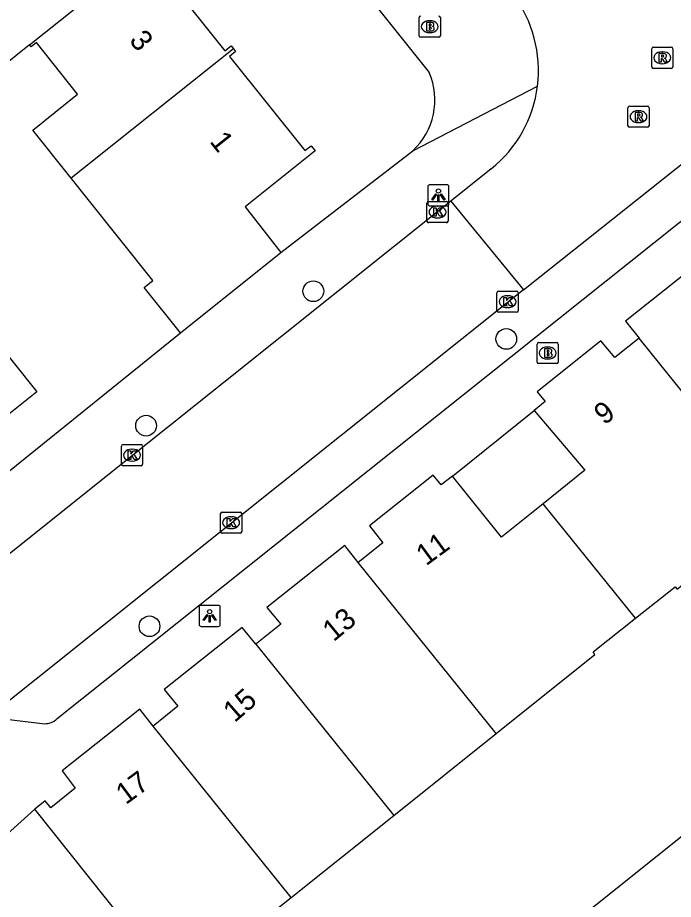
# Model space of a CAD drawing. Extents: x 157466 to 158888, y 383063 to 384677.
# Drawn here: x 158330.04 to 158361.01, y 384054.89 to 384096.55 of the extents above; entities that cross this region are included whole.
import ezdxf

# ---------------------------------------------------------------- set-up
doc = ezdxf.new("R2010")
doc.units = 0
for name, color, linetype in [('IMGEO_Boom', 7, 'Continuous'), ('IMGEO_Brandkraan', 7, 'Continuous'), ('IMGEO_Kolk', 7, 'Continuous'), ('IMGEO_Lichtpunt', 7, 'Continuous'), ('IMGEO_Pand', 7, 'Continuous'), ('IMGEO_Pand_nummerreeks', 7, 'Continuous'), ('IMGEO_Rijbaan_lokaal_open', 7, 'Continuous'), ('IMGEO_Rioolput', 7, 'Continuous'), ('IMGEO_Voetpad_open', 7, 'Continuous')]:
    doc.layers.add(name, color=color, linetype=linetype)

msp = doc.modelspace()

# ---------------------------------------------------------------- linework, layer by layer
at = {"layer": 'IMGEO_Boom'}
for centre in [(158344.004, 384083.623), (158353.119, 384081.369), (158336.106, 384077.271), (158336.266, 384067.79)]:
    msp.add_circle(centre, 0.489, dxfattribs=at)
at = {"layer": 'IMGEO_Brandkraan'}
for p, q in [((158349.003, 384095.7), (158349.003, 384096.552)), ((158349.491, 384096.406), (158349.516, 384096.406)), ((158350.004, 384096.552), (158350.004, 384095.7)), ((158349.514, 384095.846), (158349.489, 384095.846)), ((158349.93, 384095.626), (158349.078, 384095.626)), ((158354.572, 384080.278), (158354.572, 384081.13)), ((158354.647, 384081.204), (158355.499, 384081.204)), ((158355.06, 384080.984), (158355.085, 384080.984)), ((158355.573, 384081.13), (158355.573, 384080.278)), ((158355.083, 384080.424), (158355.058, 384080.424)), ((158355.499, 384080.204), (158354.647, 384080.204))]:
    msp.add_line(p, q, dxfattribs=at)
for points in [[(158349.003, 384095.7), (158349.003, 384096.552)], [(158349.351, 384096.326), (158349.351, 384095.926), (158349.564, 384095.926)], [(158349.582, 384096.326), (158349.351, 384096.326)], [(158350.004, 384096.552), (158350.004, 384095.7)], [(158349.53, 384096.245), (158349.476, 384096.245), (158349.476, 384096.169)], [(158349.476, 384096.169), (158349.529, 384096.169)], [(158349.538, 384096.093), (158349.476, 384096.093), (158349.476, 384096.012)], [(158349.476, 384096.012), (158349.538, 384096.012)], [(158349.93, 384095.626), (158349.078, 384095.626)], [(158354.572, 384080.278), (158354.572, 384081.13)], [(158354.647, 384081.204), (158355.499, 384081.204)], [(158354.92, 384080.904), (158354.92, 384080.504), (158355.133, 384080.504)], [(158355.151, 384080.904), (158354.92, 384080.904)], [(158355.573, 384081.13), (158355.573, 384080.278)], [(158355.099, 384080.823), (158355.045, 384080.823), (158355.045, 384080.747)], [(158355.045, 384080.747), (158355.098, 384080.747)], [(158355.107, 384080.671), (158355.045, 384080.671), (158355.045, 384080.59)], [(158355.045, 384080.59), (158355.107, 384080.59)], [(158355.499, 384080.204), (158354.647, 384080.204)]]:
    msp.add_lwpolyline(points, dxfattribs=at)
for centre, radius, start, end in [((158349.08, 384096.55), 0.0765, 91.552, 178.448), ((158349.08, 384096.55), 0.0765, 91.552, 178.448), ((158349.586, 384096.181), 0.145, 59.4692, 91.5367), ((158349.611, 384096.228), 0.0922, 285.5137, 58.1501), ((158349.928, 384096.55), 0.0765, 1.552, 88.448), ((158349.928, 384096.55), 0.0765, 1.552, 88.448), ((158349.531, 384096.207), 0.0379, 267.8285, 90.9355), ((158349.539, 384096.052), 0.0404, 269.8759, 90.5077), ((158349.57, 384096.177), 0.251, 268.6676, 293.5347), ((158349.616, 384096.036), 0.105, 301.3115, 78.989), ((158349.08, 384095.702), 0.0765, 181.552, 268.448), ((158349.08, 384095.702), 0.0765, 181.552, 268.448), ((158349.928, 384095.702), 0.0765, 271.552, 358.448), ((158349.928, 384095.702), 0.0765, 271.552, 358.448), ((158354.649, 384081.128), 0.0765, 91.552, 178.448), ((158354.649, 384081.128), 0.0765, 91.552, 178.448), ((158355.155, 384080.759), 0.145, 59.4692, 91.5367), ((158355.18, 384080.806), 0.0922, 285.5137, 58.1501), ((158355.497, 384081.128), 0.0765, 1.552, 88.448), ((158355.497, 384081.128), 0.0765, 1.552, 88.448), ((158355.1, 384080.785), 0.0379, 267.8285, 90.9355), ((158355.108, 384080.63), 0.0404, 269.8759, 90.5077), ((158355.139, 384080.755), 0.251, 268.6676, 293.5347), ((158355.185, 384080.614), 0.105, 301.3115, 78.989), ((158354.649, 384080.28), 0.0765, 181.552, 268.448), ((158354.649, 384080.28), 0.0765, 181.552, 268.448), ((158355.497, 384080.28), 0.0765, 271.552, 358.448), ((158355.497, 384080.28), 0.0765, 271.552, 358.448)]:
    msp.add_arc(centre, radius, start, end, dxfattribs=at)
for centre, major_axis, ratio, start_param, end_param in [((158349.49, 384096.126), (-0.387, 0.002), 0.722429, 4.712389, 7.853982), ((158349.515, 384096.126), (-0.39, 0.002), 0.717154, 1.570796, 4.712389), ((158355.059, 384080.704), (-0.387, 0.002), 0.722429, 4.712389, 7.853982), ((158355.084, 384080.704), (-0.39, 0.002), 0.717154, 1.570796, 4.712389)]:
    msp.add_ellipse(centre, major_axis=major_axis, ratio=ratio, start_param=start_param, end_param=end_param, dxfattribs=at)
at = {"layer": 'IMGEO_Kolk'}
for p, q in [((158349.37, 384086.938), (158349.37, 384087.79)), ((158349.445, 384087.864), (158350.297, 384087.864)), ((158349.858, 384087.644), (158349.883, 384087.644)), ((158350.371, 384087.79), (158350.371, 384086.938)), ((158350.297, 384086.864), (158349.445, 384086.864)), ((158349.881, 384087.084), (158349.856, 384087.084)), ((158352.678, 384082.703), (158352.678, 384083.555)), ((158352.753, 384083.629), (158353.605, 384083.629)), ((158353.166, 384083.409), (158353.191, 384083.409)), ((158353.679, 384083.555), (158353.679, 384082.703)), ((158353.605, 384082.629), (158352.753, 384082.629)), ((158353.189, 384082.849), (158353.164, 384082.849)), ((158334.942, 384075.454), (158334.942, 384076.306)), ((158335.017, 384076.38), (158335.869, 384076.38)), ((158335.943, 384076.306), (158335.943, 384075.454)), ((158335.43, 384076.16), (158335.455, 384076.16)), ((158335.453, 384075.6), (158335.428, 384075.6)), ((158335.869, 384075.38), (158335.017, 384075.38)), ((158339.621, 384072.262), (158339.621, 384073.114)), ((158339.696, 384073.188), (158340.548, 384073.188)), ((158340.109, 384072.968), (158340.134, 384072.968)), ((158340.622, 384073.114), (158340.622, 384072.262)), ((158340.548, 384072.188), (158339.696, 384072.188)), ((158340.132, 384072.408), (158340.107, 384072.408))]:
    msp.add_line(p, q, dxfattribs=at)
for points in [[(158349.37, 384086.938), (158349.37, 384087.79)], [(158349.445, 384087.864), (158350.297, 384087.864)], [(158349.691, 384087.564), (158349.814, 384087.564), (158349.814, 384087.413), (158349.944, 384087.564), (158350.108, 384087.564), (158349.962, 384087.413), (158350.115, 384087.164), (158349.963, 384087.164), (158349.878, 384087.328), (158349.814, 384087.261), (158349.814, 384087.164), (158349.691, 384087.164), (158349.691, 384087.564)], [(158350.371, 384087.79), (158350.371, 384086.938)], [(158350.297, 384086.864), (158349.445, 384086.864)], [(158352.678, 384082.703), (158352.678, 384083.555)], [(158352.753, 384083.629), (158353.605, 384083.629)], [(158353.679, 384083.555), (158353.679, 384082.703)], [(158352.999, 384083.329), (158353.122, 384083.329), (158353.122, 384083.178), (158353.252, 384083.329), (158353.416, 384083.329), (158353.27, 384083.178), (158353.423, 384082.929), (158353.271, 384082.929), (158353.186, 384083.093), (158353.122, 384083.026), (158353.122, 384082.929), (158352.999, 384082.929), (158352.999, 384083.329)], [(158353.605, 384082.629), (158352.753, 384082.629)], [(158334.942, 384075.454), (158334.942, 384076.306)], [(158335.017, 384076.38), (158335.869, 384076.38)], [(158335.943, 384076.306), (158335.943, 384075.454)], [(158335.263, 384076.08), (158335.386, 384076.08), (158335.386, 384075.929), (158335.516, 384076.08), (158335.68, 384076.08), (158335.534, 384075.929), (158335.687, 384075.68), (158335.535, 384075.68), (158335.45, 384075.844), (158335.386, 384075.777), (158335.386, 384075.68), (158335.263, 384075.68), (158335.263, 384076.08)], [(158335.869, 384075.38), (158335.017, 384075.38)], [(158339.621, 384072.262), (158339.621, 384073.114)], [(158339.696, 384073.188), (158340.548, 384073.188)], [(158340.622, 384073.114), (158340.622, 384072.262)], [(158339.942, 384072.888), (158340.065, 384072.888), (158340.065, 384072.737), (158340.195, 384072.888), (158340.359, 384072.888), (158340.213, 384072.737), (158340.366, 384072.488), (158340.214, 384072.488), (158340.129, 384072.652), (158340.065, 384072.585), (158340.065, 384072.488), (158339.942, 384072.488), (158339.942, 384072.888)], [(158340.548, 384072.188), (158339.696, 384072.188)]]:
    msp.add_lwpolyline(points, dxfattribs=at)
for centre, start, end in [((158349.447, 384087.788), 91.552, 178.448), ((158349.447, 384087.788), 91.552, 178.448), ((158350.295, 384087.788), 1.552, 88.448), ((158350.295, 384087.788), 1.552, 88.448), ((158349.447, 384086.94), 181.552, 268.448), ((158349.447, 384086.94), 181.552, 268.448), ((158350.295, 384086.94), 271.552, 358.448), ((158350.295, 384086.94), 271.552, 358.448), ((158352.755, 384083.553), 91.552, 178.448), ((158352.755, 384083.553), 91.552, 178.448), ((158353.603, 384083.553), 1.552, 88.448), ((158353.603, 384083.553), 1.552, 88.448), ((158352.755, 384082.705), 181.552, 268.448), ((158352.755, 384082.705), 181.552, 268.448), ((158353.603, 384082.705), 271.552, 358.448), ((158353.603, 384082.705), 271.552, 358.448), ((158335.019, 384076.304), 91.552, 178.448), ((158335.019, 384076.304), 91.552, 178.448), ((158335.867, 384076.304), 1.552, 88.448), ((158335.867, 384076.304), 1.552, 88.448), ((158335.019, 384075.456), 181.552, 268.448), ((158335.019, 384075.456), 181.552, 268.448), ((158335.867, 384075.456), 271.552, 358.448), ((158335.867, 384075.456), 271.552, 358.448), ((158339.698, 384073.112), 91.552, 178.448), ((158339.698, 384073.112), 91.552, 178.448), ((158340.546, 384073.112), 1.552, 88.448), ((158340.546, 384073.112), 1.552, 88.448), ((158339.698, 384072.264), 181.552, 268.448), ((158339.698, 384072.264), 181.552, 268.448), ((158340.546, 384072.264), 271.552, 358.448), ((158340.546, 384072.264), 271.552, 358.448)]:
    msp.add_arc(centre, 0.0765, start, end, dxfattribs=at)
for centre, major_axis, ratio, start_param, end_param in [((158349.857, 384087.364), (-0.387, 0.002), 0.722429, 4.712389, 7.853982), ((158349.882, 384087.364), (-0.39, 0.002), 0.717154, 1.570796, 4.712389), ((158353.165, 384083.129), (-0.387, 0.002), 0.722429, 4.712389, 7.853982), ((158353.19, 384083.129), (-0.39, 0.002), 0.717154, 1.570796, 4.712389), ((158335.429, 384075.88), (-0.387, 0.002), 0.722429, 4.712389, 7.853982), ((158335.454, 384075.88), (-0.39, 0.002), 0.717154, 1.570796, 4.712389), ((158340.108, 384072.688), (-0.387, 0.002), 0.722429, 4.712389, 7.853982), ((158340.133, 384072.688), (-0.39, 0.002), 0.717154, 1.570796, 4.712389)]:
    msp.add_ellipse(centre, major_axis=major_axis, ratio=ratio, start_param=start_param, end_param=end_param, dxfattribs=at)
at = {"layer": 'IMGEO_Lichtpunt'}
for p, q in [((158349.413, 384088.56), (158349.413, 384087.753)), ((158349.413, 384088.56), (158349.413, 384087.753)), ((158350.315, 384088.655), (158349.507, 384088.655)), ((158350.315, 384088.655), (158349.507, 384088.655)), ((158350.409, 384087.753), (158350.409, 384088.56)), ((158350.409, 384087.753), (158350.409, 384088.56)), ((158349.507, 384087.659), (158350.315, 384087.659)), ((158349.507, 384087.659), (158350.315, 384087.659)), ((158339.514, 384068.781), (158338.706, 384068.781)), ((158339.514, 384068.781), (158338.706, 384068.781)), ((158338.612, 384068.686), (158338.612, 384067.879)), ((158338.612, 384068.686), (158338.612, 384067.879)), ((158339.608, 384067.879), (158339.608, 384068.686)), ((158339.608, 384067.879), (158339.608, 384068.686)), ((158338.706, 384067.785), (158339.514, 384067.785)), ((158338.706, 384067.785), (158339.514, 384067.785))]:
    msp.add_line(p, q, dxfattribs=at)
for points in [[(158349.787, 384088.224), (158349.826, 384088.196), (158349.638, 384087.934), (158349.6, 384087.961), (158349.787, 384088.224)], [(158349.889, 384088.176), (158349.936, 384088.176), (158349.936, 384087.854), (158349.889, 384087.854), (158349.889, 384088.176)], [(158349.999, 384088.196), (158350.037, 384088.223), (158350.224, 384087.961), (158350.185, 384087.933), (158349.999, 384088.196)], [(158338.986, 384068.35), (158339.025, 384068.322), (158338.837, 384068.06), (158338.799, 384068.087), (158338.986, 384068.35)], [(158339.198, 384068.322), (158339.236, 384068.349), (158339.423, 384068.087), (158339.384, 384068.059), (158339.198, 384068.322)], [(158339.088, 384068.302), (158339.135, 384068.302), (158339.135, 384067.98), (158339.088, 384067.98), (158339.088, 384068.302)]]:
    msp.add_lwpolyline(points, dxfattribs=at)
for centre in [(158349.912, 384088.358), (158339.111, 384068.484)]:
    msp.add_circle(centre, 0.0994, dxfattribs=at)
for centre, start, end in [((158349.507, 384088.56), 90, 180), ((158349.507, 384088.56), 90, 180), ((158350.315, 384088.56), 0, 90), ((158350.315, 384088.56), 0, 90), ((158349.507, 384087.753), 180, 270), ((158349.507, 384087.753), 180, 270), ((158350.315, 384087.753), 270, 0), ((158350.315, 384087.753), 270, 360), ((158338.706, 384068.686), 90, 180), ((158338.706, 384068.686), 90, 180), ((158339.514, 384068.686), 0, 90), ((158339.514, 384068.686), 0, 90), ((158338.706, 384067.879), 180, 270), ((158338.706, 384067.879), 180, 270), ((158339.514, 384067.879), 270, 0), ((158339.514, 384067.879), 270, 360)]:
    msp.add_arc(centre, 0.0946, start, end, dxfattribs=at)
at = {"layer": 'IMGEO_Pand'}
for points in [[(158330.599, 384095.268), (158336.383, 384099.889)], [(158336.383, 384099.889), (158336.473, 384099.777), (158336.181, 384099.544), (158339.83, 384094.978), (158340.124, 384095.213), (158340.229, 384095.082)], [(158330.599, 384095.268), (158328.727, 384093.772), (158324.977, 384098.468)], [(158332.568, 384088.962), (158330.75, 384091.239), (158332.873, 384092.935), (158330.923, 384095.375), (158330.673, 384095.175), (158330.599, 384095.268)], [(158340.229, 384095.082), (158332.568, 384088.962)], [(158340.229, 384095.082), (158340.335, 384094.949), (158340.05, 384094.721), (158343.609, 384090.267), (158343.901, 384090.5), (158344.097, 384090.254), (158340.786, 384087.608), (158342.476, 384085.455)], [(158337.735, 384081.652), (158336.015, 384083.796), (158336.429, 384084.127), (158333.309, 384088.034), (158332.568, 384088.962)], [(158337.735, 384081.652), (158342.476, 384085.455)], [(158364.226, 384085.273), (158363.07, 384084.345), (158362.434, 384085.143), (158358.749, 384082.203), (158359.387, 384081.409)], [(158326.653, 384084.236), (158330.938, 384078.872), (158328.403, 384076.847), (158324.117, 384082.211)], [(158359.387, 384081.409), (158358.239, 384080.488), (158357.59, 384081.276), (158354.584, 384078.877), (158354.956, 384078.406), (158354.43, 384077.987)], [(158365.904, 384073.323), (158359.387, 384081.409)], [(158354.43, 384077.987), (158356.834, 384075.162), (158354.866, 384073.581)], [(158350.575, 384074.89), (158350.049, 384074.468), (158349.666, 384074.939), (158346.651, 384072.533), (158347.289, 384071.737), (158346.129, 384070.808)], [(158354.866, 384073.581), (158352.897, 384072), (158350.575, 384074.89)], [(158359.225, 384068.173), (158354.866, 384073.581)], [(158359.225, 384068.173), (158361.096, 384069.661), (158361.184, 384069.551), (158365.904, 384073.323)], [(158346.129, 384070.808), (158345.494, 384071.606), (158341.814, 384068.676), (158342.47, 384067.894), (158341.284, 384066.942)], [(158352.64, 384062.729), (158346.129, 384070.808)], [(158352.64, 384062.729), (158357.306, 384066.464), (158357.22, 384066.579), (158359.225, 384068.173)], [(158341.284, 384066.942), (158340.648, 384067.74), (158336.966, 384064.803), (158337.606, 384064.01), (158336.442, 384063.072)], [(158341.284, 384066.942), (158347.801, 384058.855)], [(158336.442, 384063.072), (158335.807, 384063.871), (158332.137, 384060.953), (158332.763, 384060.136), (158331.604, 384059.219), (158331.344, 384059.549), (158330.845, 384059.155)], [(158342.962, 384054.982), (158336.442, 384063.072)], [(158347.801, 384058.855), (158352.64, 384062.729)], [(158337.594, 384050.685), (158330.845, 384059.155)], [(158342.962, 384054.982), (158347.801, 384058.855)], [(158337.594, 384050.685), (158342.962, 384054.982)]]:
    msp.add_lwpolyline(points, dxfattribs=at)
at = {"layer": 'IMGEO_Rijbaan_lokaal_open'}
for points in [[(158353.925, 384083.682), (158373.722, 384099.445)], [(158352.409, 384089.415), (158350.495, 384087.879)], [(158350.495, 384087.879), (158334.453, 384075.061), (158327.579, 384069.568), (158324.577, 384067.168)], [(158350.495, 384087.879), (158353.925, 384083.682)], [(158353.925, 384083.682), (158328.005, 384062.977)], [(158355.598, 384053.229), (158362.696, 384058.906)]]:
    msp.add_lwpolyline(points, dxfattribs=at)
for centre, radius, start, end in [((158348.677, 384094.063), 5.959, 352.8128, 36.87), ((158348.679, 384094.059), 5.957, 308.7725, 352.8444)]:
    msp.add_arc(centre, radius, start, end, dxfattribs=at)
at = {"layer": 'IMGEO_Rioolput'}
for p, q in [((158359.985, 384094.23), (158359.985, 384095.082)), ((158360.06, 384095.156), (158360.912, 384095.156)), ((158360.986, 384095.082), (158360.986, 384094.23)), ((158360.473, 384094.936), (158360.498, 384094.936)), ((158360.496, 384094.376), (158360.471, 384094.376)), ((158360.912, 384094.156), (158360.06, 384094.156)), ((158358.862, 384091.445), (158358.862, 384092.297)), ((158358.937, 384092.371), (158359.789, 384092.371)), ((158359.35, 384092.151), (158359.375, 384092.151)), ((158359.863, 384092.297), (158359.863, 384091.445)), ((158359.789, 384091.371), (158358.937, 384091.371)), ((158359.373, 384091.591), (158359.348, 384091.591))]:
    msp.add_line(p, q, dxfattribs=at)
for points in [[(158359.985, 384094.23), (158359.985, 384095.082)], [(158360.06, 384095.156), (158360.912, 384095.156)], [(158360.986, 384095.082), (158360.986, 384094.23)], [(158360.574, 384094.854), (158360.322, 384094.856), (158360.322, 384094.456)], [(158360.322, 384094.456), (158360.446, 384094.456), (158360.446, 384094.618), (158360.457, 384094.618)], [(158360.5, 384094.775), (158360.446, 384094.775), (158360.446, 384094.694)], [(158360.446, 384094.694), (158360.498, 384094.694)], [(158360.504, 384094.589), (158360.575, 384094.456), (158360.715, 384094.456), (158360.65, 384094.582)], [(158360.912, 384094.156), (158360.06, 384094.156)], [(158358.862, 384091.445), (158358.862, 384092.297)], [(158358.937, 384092.371), (158359.789, 384092.371)], [(158359.863, 384092.297), (158359.863, 384091.445)], [(158359.451, 384092.069), (158359.199, 384092.071), (158359.199, 384091.671)], [(158359.199, 384091.671), (158359.323, 384091.671), (158359.323, 384091.833), (158359.334, 384091.833)], [(158359.377, 384091.99), (158359.323, 384091.99), (158359.323, 384091.909)], [(158359.323, 384091.909), (158359.375, 384091.909)], [(158359.381, 384091.804), (158359.452, 384091.671), (158359.592, 384091.671), (158359.527, 384091.797)], [(158359.789, 384091.371), (158358.937, 384091.371)]]:
    msp.add_lwpolyline(points, dxfattribs=at)
for centre, radius, start, end in [((158360.062, 384095.08), 0.0765, 91.552, 178.448), ((158360.062, 384095.08), 0.0765, 91.552, 178.448), ((158360.91, 384095.08), 0.0765, 1.552, 88.448), ((158360.91, 384095.08), 0.0765, 1.552, 88.448), ((158360.456, 384094.565), 0.0533, 26.0293, 88.6989), ((158360.482, 384094.883), 0.19, 274.7715, 282.9687), ((158360.506, 384094.679), 0.0964, 77.0061, 93.1865), ((158360.52, 384094.736), 0.0378, 276.6634, 79.6772), ((158360.573, 384094.744), 0.109, 350.3612, 89.416), ((158360.571, 384094.744), 0.112, 277.5842, 350.9817), ((158360.555, 384094.529), 0.108, 29.5134, 73.7905), ((158360.062, 384094.232), 0.0765, 181.552, 268.448), ((158360.062, 384094.232), 0.0765, 181.552, 268.448), ((158360.91, 384094.232), 0.0765, 271.552, 358.448), ((158360.91, 384094.232), 0.0765, 271.552, 358.448), ((158358.939, 384092.295), 0.0765, 91.552, 178.448), ((158358.939, 384092.295), 0.0765, 91.552, 178.448), ((158359.787, 384092.295), 0.0765, 1.552, 88.448), ((158359.787, 384092.295), 0.0765, 1.552, 88.448), ((158359.333, 384091.78), 0.0533, 26.0293, 88.6989), ((158359.359, 384092.098), 0.19, 274.7715, 282.9687), ((158359.383, 384091.894), 0.0964, 77.0061, 93.1865), ((158359.397, 384091.951), 0.0378, 276.6634, 79.6772), ((158359.45, 384091.959), 0.109, 350.3612, 89.416), ((158359.448, 384091.959), 0.112, 277.5842, 350.9817), ((158359.432, 384091.744), 0.108, 29.5134, 73.7905), ((158358.939, 384091.447), 0.0765, 181.552, 268.448), ((158358.939, 384091.447), 0.0765, 181.552, 268.448), ((158359.787, 384091.447), 0.0765, 271.552, 358.448), ((158359.787, 384091.447), 0.0765, 271.552, 358.448)]:
    msp.add_arc(centre, radius, start, end, dxfattribs=at)
for centre, major_axis, ratio, start_param, end_param in [((158360.472, 384094.656), (-0.387, 0.002), 0.722429, 4.712389, 7.853982), ((158360.497, 384094.656), (-0.39, 0.002), 0.717154, 1.570796, 4.712389), ((158359.349, 384091.871), (-0.387, 0.002), 0.722429, 4.712389, 7.853982), ((158359.374, 384091.871), (-0.39, 0.002), 0.717154, 1.570796, 4.712389)]:
    msp.add_ellipse(centre, major_axis=major_axis, ratio=ratio, start_param=start_param, end_param=end_param, dxfattribs=at)
at = {"layer": 'IMGEO_Voetpad_open'}
for points in [[(158330.575, 384110.968), (158332.355, 384112.392), (158333.823, 384113.532), (158349.482, 384093.96)], [(158331.912, 384063.433), (158372.502, 384095.822)], [(158348.701, 384090.257), (158354.589, 384093.317)], [(158342.476, 384085.455), (158348.701, 384090.257)], [(158329.502, 384075.006), (158337.735, 384081.652)], [(158350.575, 384074.89), (158354.43, 384077.987)], [(158329.494, 384063.4), (158331.191, 384063.195)], [(158330.845, 384059.155), (158325.007, 384053.894)]]:
    msp.add_lwpolyline(points, dxfattribs=at)
for centre, radius, start, end in [((158346.452, 384092.665), 3.295, 313.047, 23.1336), ((158331.31, 384064.046), 0.859, 262.0555, 314.4803)]:
    msp.add_arc(centre, radius, start, end, dxfattribs=at)

# ---------------------------------------------------------------- texts
at = {"layer": 'IMGEO_Pand_nummerreeks'}
for s, rotation, p in [('3', 308.5575, (158335.272, 384095.464)), ('1', 308.5575, (158339.076, 384090.69)), ('9', 36.8786, (158357.742, 384077.271)), ('11', 36.2181, (158349.327, 384070.619)), ('13', 39.2983, (158344.957, 384067.033)), ('15', 41.0638, (158340.289, 384063.211)), ('17', 36.3355, (158335.147, 384059.335))]:
    msp.add_text(s, height=1, rotation=rotation, dxfattribs=at).set_placement(p)

doc.saveas('drawing.dxf')
